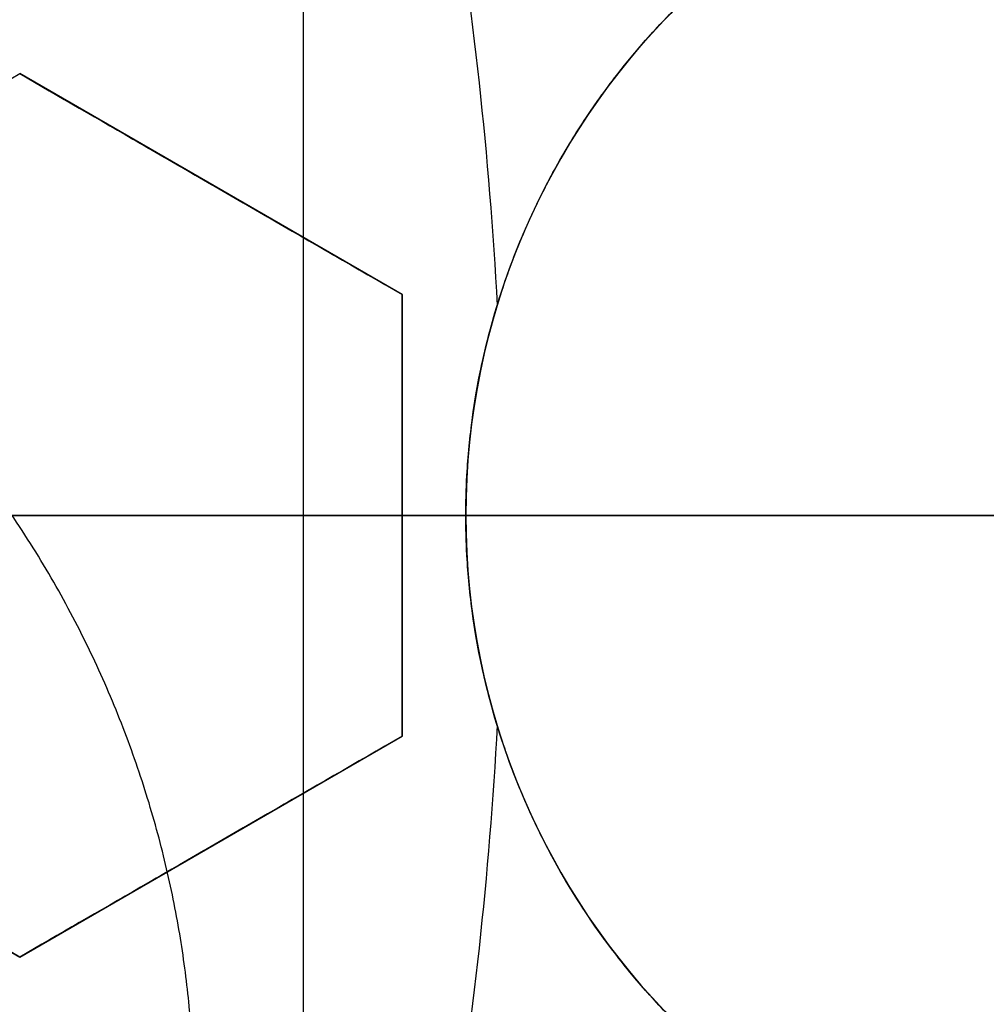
# Model space of a CAD drawing. Header units: centimetres. Extents: x -10 to 8.9, y -29.1 to -8.
# Tile 657 of 1035: x -6.331 to -6.2703, y -28.2357 to -28.1739. Entities that reach past the tile are written whole.
import ezdxf

# ---------------------------------------------------------------- set-up
doc = ezdxf.new("R2010")
doc.units = ezdxf.units.CM
doc.layers.add('Default', color=7, linetype='Continuous', true_color=0x000000)

msp = doc.modelspace()

# ---------------------------------------------------------------- linework, layer by layer
at = {"layer": 'Default'}
for p, q in [((-6.313198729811, -28.14914136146, -1.065), (-6.313198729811, -28.26085863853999, -1.065)), ((-6.307000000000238, -28.19114359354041, 0.26732128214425), (-6.331000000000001, -28.17728718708, 0.26732128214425)), ((-6.31900000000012, -28.1842153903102, 0.2407668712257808), (-6.31900000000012, -28.1842153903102, 0.2939757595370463)), ((-6.307, -28.21885640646, 0.26327146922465), (-6.307, -28.19114359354, 0.26327146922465)), ((-6.248698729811, -28.205, -1.065), (-6.377698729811, -28.205, -1.065)), ((-6.356237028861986, -28.205, 0.1625), (-6.088000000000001, -28.205, 0.1625)), ((-6.307, -28.205, 0.2367388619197), (-6.307, -28.205, 0.2899477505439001)), ((-6.303000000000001, -28.205, 0.2025256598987), (-6.212999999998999, -28.205, 0.2025256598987)), ((-6.35499999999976, -28.21885640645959, 0.2760389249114), (-6.330999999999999, -28.23271281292, 0.2760389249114)), ((-6.330999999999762, -28.23271281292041, 0.26732128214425), (-6.306999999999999, -28.21885640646, 0.26732128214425)), ((-6.318999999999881, -28.2257846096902, 0.2407668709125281), (-6.318999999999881, -28.2257846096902, 0.2939757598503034))]:
    msp.add_line(p, q, dxfattribs=at)
at = {"layer": 'Default', "extrusion": (0, 0, -1)}
for centre, radius, start, end in [((6.550000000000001, -28.205, -0.45), 0.9, 90, 270), ((6.550000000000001, -28.205, 0.3399975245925), 0.8999999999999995, 90, 270), ((6.550000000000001, -28.205, 1.15), 0.8550000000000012, 90, 270), ((6.550000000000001, -28.205, 0.82), 0.8250000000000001, 0, 180), ((6.550000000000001, -28.205, 1.03), 0.82, 0, 180), ((6.550000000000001, -28.205, 1.005), 0.795, 0, 180), ((6.550000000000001, -28.205, 1.005), 0.7825000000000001, 0, 180), ((6.550000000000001, -28.205, 0.5348786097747), 0.7584500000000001, 90, 180), ((6.550000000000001, -28.205, 0.895), 0.7575000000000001, 0, 180), ((6.550000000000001, -28.205, -0.2075), 0.75, 0, 180), ((6.550000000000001, -28.205, -0.2075), 0.7025000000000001, 0, 180), ((6.550000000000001, -28.205, -0.1825), 0.6775000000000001, 0, 180), ((6.550000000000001, -28.205, -0.1725), 0.6774999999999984, 0, 180), ((6.550000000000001, -28.205, -0.2), 0.6725, 0, 180), ((6.550000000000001, -28.205, -0.1625), 0.6725, 0, 180), ((6.550000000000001, -28.205, -0.2), 0.6367740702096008, 0, 180), ((6.550000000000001, -28.205, -0.1809807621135), 0.6125, 0, 180), ((6.550000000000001, -28.205, -0.195), 0.6075000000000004, 0, 180), ((6.550000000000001, -28.205, -0.1625), 0.6075, 0, 180), ((6.550000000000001, -28.205, 1.24), 0.6075, 0, 180), ((6.550000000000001, -28.205, 1.220980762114), 0.6075, 0, 180), ((6.550000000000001, -28.205, -0.4), 0.5999999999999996, 90, 270), ((6.550000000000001, -28.205, -0.18660444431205), 0.5500000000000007, 0, 180), ((6.257999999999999, -28.205, -0.21890432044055), 0.04499999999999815, 0, 85.58070598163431), ((6.550000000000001, -28.205, -0.2344415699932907), 0.2493117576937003, 170.5247689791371, 176.9736164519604), ((6.550000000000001, -28.205, 0.82), 0.8250000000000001, 180, 0), ((6.550000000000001, -28.205, 1.03), 0.82, 180, 0), ((6.550000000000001, -28.205, 1.005), 0.7950000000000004, 180, 0), ((6.550000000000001, -28.205, 0.87), 0.7825000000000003, 180, 0), ((6.550000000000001, -28.205, 1.005), 0.7825000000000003, 180, 0), ((6.550000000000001, -28.205, 0.895), 0.7575000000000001, 180, 0), ((6.550000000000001, -28.205, 0.53), 0.75, 180, 0), ((6.550000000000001, -28.205, -0.2075), 0.75, 180, 0), ((6.550000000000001, -28.205, -0.2075), 0.7025000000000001, 180, 0), ((6.550000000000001, -28.205, -0.1825), 0.6775000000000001, 180, 0), ((6.550000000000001, -28.205, -0.1725), 0.6774999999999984, 180, 0), ((6.550000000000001, -28.205, -0.1625), 0.6724999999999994, 180, 0), ((6.550000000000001, -28.205, -0.2), 0.6724999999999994, 180, 0), ((6.550000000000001, -28.205, -0.2), 0.6367740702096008, 180, 0), ((6.550000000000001, -28.205, -0.1809807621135), 0.6125, 180, 0), ((6.550000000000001, -28.205, -0.1625), 0.6075000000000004, 180, 0), ((6.550000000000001, -28.205, -0.195), 0.6075000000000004, 180, 0), ((6.550000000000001, -28.205, 1.220980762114), 0.6075, 180, 0), ((6.550000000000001, -28.205, 1.24), 0.6075000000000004, 180, 0), ((6.550000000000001, -28.205, -0.18660444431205), 0.5500000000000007, 180, 0), ((6.257999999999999, -28.205, -0.21890432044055), 0.04499999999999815, 274.4192949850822, 0), ((6.550000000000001, -28.205, -0.2344415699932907), 0.2493117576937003, 183.026613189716, 189.4752310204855)]:
    msp.add_arc(centre, radius, start, end, dxfattribs=at)
at = {"layer": 'Default'}
for centre, radius, start, end in [((-6.550000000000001, -28.205, -0.82), 0.8349999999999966, 270, 90), ((-6.550000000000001, -28.205, -1.13), 0.8349999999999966, 270, 90), ((-6.550000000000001, -28.205, -0.9750000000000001), 0.8350000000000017, 270, 90), ((-6.550000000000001, -28.205, -0.845), 0.8250000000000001, 0, 180), ((-6.550000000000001, -28.205, -0.8325), 0.8249999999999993, 0, 180), ((-6.550000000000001, -28.205, -0.87), 0.8, 0, 180), ((-6.550000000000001, -28.205, -0.87), 0.7825000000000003, 0, 180), ((-6.550000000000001, -28.205, 0.35), 0.775, 270, 90), ((-6.550000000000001, -28.205, -0.1486250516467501), 0.7749999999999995, 270, 90), ((-6.550000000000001, -28.205, -0.9800000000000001), 0.7575000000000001, 0, 180), ((-6.550000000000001, -28.205, -0.9375), 0.7575000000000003, 0, 180), ((-6.550000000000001, -28.205, -0.53), 0.75, 0, 180), ((-6.550000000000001, -28.205, -0.1612499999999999), 0.75, 0, 74.77009621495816), ((-6.550000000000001, -28.205, 0.1625), 0.6775000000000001, 0, 180), ((-6.550000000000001, -28.205, 0.18125), 0.6724999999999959, 0, 180), ((-6.550000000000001, -28.205, -1.21), 0.67, 0, 180), ((-6.550000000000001, -28.205, -1.24), 0.6400000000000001, 0, 180), ((-6.549999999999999, -28.205, 0.2), 0.6367740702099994, 0, 180), ((-6.550000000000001, -28.205, 0.1625), 0.6231698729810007, 0, 180), ((-6.550000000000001, -28.205, 0.17875), 0.6074999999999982, 0, 180), ((-6.550000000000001, -28.205, -1.230490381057), 0.6074999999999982, 0, 180), ((-6.550000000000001, -28.205, 0.45), 0.6000000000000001, 270, 90), ((-6.550000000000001, -28.205, 0.35), 0.6000000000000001, 270, 90), ((-6.550000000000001, -28.205, 0.195), 0.55, 0, 180), ((-6.550000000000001, -28.205, 0.1782088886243), 0.55, 0, 180), ((-6.2579999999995, -28.205, 0.20252565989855), 0.04500000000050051, 0, 180), ((-6.550000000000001, -28.205, -0.845), 0.8250000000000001, 180, 0), ((-6.550000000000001, -28.205, -0.8325), 0.8249999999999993, 180, 0), ((-6.550000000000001, -28.205, -0.87), 0.8, 180, 0), ((-6.550000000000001, -28.205, -0.9800000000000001), 0.7575000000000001, 180, 0), ((-6.550000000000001, -28.205, -0.9375), 0.7574999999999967, 180, 0), ((-6.550000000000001, -28.205, 0.1625), 0.6775000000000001, 180, 0), ((-6.550000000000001, -28.205, 0.18125), 0.6724999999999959, 180, 0), ((-6.550000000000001, -28.205, -1.21), 0.67, 180, 0), ((-6.550000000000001, -28.205, -1.24), 0.6400000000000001, 180, 0), ((-6.550000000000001, -28.205, 0.2), 0.6367740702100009, 180, 0), ((-6.550000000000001, -28.205, 0.1625), 0.6231698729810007, 180, 0), ((-6.550000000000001, -28.205, 0.17875), 0.6074999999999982, 180, 0), ((-6.550000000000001, -28.205, -1.230490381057), 0.6074999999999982, 180, 0), ((-6.550000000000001, -28.205, 0.195), 0.55, 180, 0), ((-6.550000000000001, -28.205, 0.1782088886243), 0.55, 248.3999999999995, 0), ((-6.550000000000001, -28.205, -0.7112749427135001), 0.7750000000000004, 274.5310199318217, 0), ((-6.2579999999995, -28.205, 0.20252565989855), 0.04500000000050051, 180, 0)]:
    msp.add_arc(centre, radius, start, end, dxfattribs=at)
at = {"layer": 'Default', "extrusion": (1.379857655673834e-06, 1.228458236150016e-16, -0.9999999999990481)}
msp.add_arc((6.549999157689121, -28.20500000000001, 0.5348706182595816), 0.7584484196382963, 180, 287.9998757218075, dxfattribs=at)
at = {"layer": 'Default'}
for points, degree in [([(-6.550000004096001, -27.30500495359, -1.129995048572), (-6.537465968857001, -27.30500495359, -1.129995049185), (-6.512386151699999, -27.30552127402, -1.129973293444), (-6.474783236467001, -27.3078854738, -1.129982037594), (-6.437304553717, -27.31181799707, -1.129979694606), (-6.399970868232, -27.3173257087, -1.129980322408), (-6.362926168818, -27.32438806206, -1.129980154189), (-6.326197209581, -27.3329983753, -1.129980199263), (-6.289861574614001, -27.34314050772, -1.129980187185), (-6.254013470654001, -27.35478489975, -1.129980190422), (-6.218660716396, -27.36792869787, -1.129980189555), (-6.183898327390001, -27.38253814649, -1.129980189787), (-6.149770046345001, -27.39859430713, -1.129980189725), (-6.116350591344, -27.41606289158, -1.129980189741), (-6.083707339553, -27.43490588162, -1.129980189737), (-6.051859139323, -27.45511347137, -1.129980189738), (-6.020892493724, -27.47663251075, -1.129980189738), (-5.990848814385, -27.49943348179, -1.129980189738), (-5.961791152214, -27.52346942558, -1.129980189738), (-5.933780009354, -27.54868705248, -1.129980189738), (-5.906829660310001, -27.5750745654, -1.129980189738), (-5.881013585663, -27.60256235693, -1.129980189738), (-5.856368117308, -27.63111066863, -1.129980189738), (-5.832942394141, -27.66066372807, -1.129980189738), (-5.810787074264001, -27.69115373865, -1.129980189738), (-5.789912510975, -27.72256746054, -1.129980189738), (-5.770375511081, -27.75482271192, -1.129980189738), (-5.752204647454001, -27.78787084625, -1.129980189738), (-5.735435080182, -27.8216495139, -1.129980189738), (-5.720103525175, -27.8560794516, -1.129980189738), (-5.706216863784, -27.89114626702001, -1.129980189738), (-5.693813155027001, -27.92675906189, -1.129980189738), (-5.682910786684, -27.96286272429, -1.129980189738), (-5.673530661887, -27.99939085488, -1.129980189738), (-5.665692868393, -28.03625586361, -1.129980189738), (-5.659400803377, -28.07344306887, -1.129980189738), (-5.654672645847, -28.11085723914, -1.129980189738), (-5.651515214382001, -28.14843802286, -1.129980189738), (-5.649934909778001, -28.18611932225, -1.129980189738), (-5.649933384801, -28.22380820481, -1.129980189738), (-5.65151069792, -28.26149020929, -1.129980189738), (-5.654665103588, -28.29907102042, -1.129980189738), (-5.659390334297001, -28.33648606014, -1.129980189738), (-5.665679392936, -28.37367347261, -1.129980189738), (-5.673514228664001, -28.41053911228, -1.129980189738), (-5.68289159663, -28.447068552, -1.129980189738), (-5.693791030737, -28.48317285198, -1.129980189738), (-5.706192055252, -28.51878703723, -1.129980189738), (-5.720075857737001, -28.5538547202, -1.129980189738), (-5.735404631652, -28.58828579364, -1.129980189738), (-5.752171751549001, -28.62206623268, -1.129980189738), (-5.770339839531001, -28.65511550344, -1.129980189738), (-5.78987442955, -28.68737253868, -1.129980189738), (-5.810746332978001, -28.71878763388, -1.129980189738), (-5.832899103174, -28.74927924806, -1.129980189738), (-5.85632282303, -28.77883458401, -1.129980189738), (-5.880965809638, -28.80738458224, -1.129980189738), (-5.906779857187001, -28.83487458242, -1.129980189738), (-5.933727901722, -28.86126400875, -1.129980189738), (-5.961736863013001, -28.88648372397, -1.129980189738), (-5.990793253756, -28.9105224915, -1.129980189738), (-6.020835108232, -28.93332580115, -1.129980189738), (-6.051800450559, -28.95484754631, -1.129980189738), (-6.083647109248, -28.97505764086, -1.129980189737), (-6.116288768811, -28.99390313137, -1.129980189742), (-6.149707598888, -29.01137470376, -1.129980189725), (-6.183834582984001, -29.02743347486, -1.129980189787), (-6.218595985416, -29.04204567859, -1.129980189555), (-6.253947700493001, -29.05519220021, -1.129980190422), (-6.289795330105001, -29.06683951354, -1.129980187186), (-6.326131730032, -29.07698483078, -1.129980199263), (-6.36285948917, -29.08559773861, -1.12998015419), (-6.399900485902, -29.09266234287, -1.129980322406), (-6.437231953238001, -29.0981728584, -1.129979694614), (-6.47471667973, -29.10210911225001, -1.129982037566), (-6.512339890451, -29.1044772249, -1.129973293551), (-6.537448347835, -29.10499504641, -1.129995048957), (-6.549999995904, -29.10499504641, -1.129995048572)], 3), ([(-6.550000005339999, -27.32500645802, -1.149993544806), (-6.537651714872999, -27.32500645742, -1.149993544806), (-6.512986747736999, -27.32554459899, -1.150002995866), (-6.476051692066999, -27.32787036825, -1.14999919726), (-6.439276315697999, -27.33175223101, -1.150000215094), (-6.402654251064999, -27.33717969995, -1.149999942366), (-6.366301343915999, -27.34414129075, -1.150000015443), (-6.330232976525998, -27.35263500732, -1.149999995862), (-6.294592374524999, -27.36262965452, -1.150000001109), (-6.259531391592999, -27.37406902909, -1.149999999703), (-6.225026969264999, -27.3869473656, -1.15000000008), (-6.191106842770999, -27.40125022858, -1.149999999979), (-6.157777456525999, -27.41697696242, -1.150000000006), (-6.125134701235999, -27.43408646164, -1.149999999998), (-6.093256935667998, -27.45253472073, -1.15), (-6.062162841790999, -27.47231088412, -1.15), (-6.031930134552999, -27.49336665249, -1.15), (-6.002594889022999, -27.51567691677, -1.15), (-5.974227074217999, -27.53918966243, -1.15), (-5.946891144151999, -27.56384678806, -1.15), (-5.920598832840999, -27.58963664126, -1.15), (-5.895416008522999, -27.61649551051, -1.15), (-5.871372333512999, -27.64439091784, -1.15), (-5.848517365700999, -27.67326728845, -1.15), (-5.826900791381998, -27.7030584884, -1.15), (-5.806533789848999, -27.73375047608, -1.15), (-5.787472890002, -27.76526110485, -1.15), (-5.76974489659, -27.79754437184, -1.15), (-5.753383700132, -27.83054026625, -1.15), (-5.738424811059, -27.86417236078, -1.15), (-5.724875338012, -27.89842624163, -1.15), (-5.71277321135, -27.93321101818, -1.15), (-5.702135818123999, -27.96847408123, -1.15), (-5.692983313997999, -28.00415159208, -1.15), (-5.68533537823, -28.04015809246, -1.15), (-5.679195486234, -28.07647885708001, -1.15), (-5.674581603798, -28.11301879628, -1.15), (-5.67150000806, -28.14971971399, -1.15), (-5.669956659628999, -28.18652113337, -1.15), (-5.669953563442, -28.22333487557, -1.15), (-5.671491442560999, -28.26014682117, -1.15), (-5.674568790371, -28.29686076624, -1.15), (-5.679179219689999, -28.33341174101, -1.15), (-5.685316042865, -28.36974098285, -1.15), (-5.692961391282, -28.40575529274, -1.15), (-5.702112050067, -28.44144108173, -1.15), (-5.712748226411, -28.47671239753, -1.15), (-5.724850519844, -28.511507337, -1.15), (-5.738400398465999, -28.54576972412, -1.15), (-5.753358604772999, -28.57940639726, -1.15), (-5.769717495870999, -28.61240308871, -1.15), (-5.787441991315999, -28.6446852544, -1.15), (-5.806500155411, -28.6761964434, -1.15), (-5.826864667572, -28.70688945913, -1.15), (-5.848479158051, -28.73668231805, -1.15), (-5.871332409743, -28.76556074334, -1.15), (-5.895372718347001, -28.79345624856, -1.15), (-5.920549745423, -28.82031302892, -1.15), (-5.946837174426, -28.84610244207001, -1.15), (-5.974176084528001, -28.8707665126, -1.15), (-6.002558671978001, -28.89429476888, -1.15), (-6.031913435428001, -28.9166216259, -1.15), (-6.062165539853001, -28.9376912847, -1.15), (-6.093277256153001, -28.95747792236, -1.15), (-6.125171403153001, -28.97593404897, -1.149999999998), (-6.157830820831, -28.99304986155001, -1.150000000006), (-6.191177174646, -29.0087814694, -1.149999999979), (-6.225118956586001, -29.02308952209, -1.15000000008), (-6.25964571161, -29.03597120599, -1.149999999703), (-6.294721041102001, -29.04740944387, -1.150000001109), (-6.330363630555, -29.05739860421, -1.149999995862), (-6.366429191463, -29.06588597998, -1.150000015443), (-6.40278818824, -29.07284313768, -1.149999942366), (-6.439415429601, -29.07826537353, -1.150000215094), (-6.476180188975, -29.08214014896, -1.14999919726), (-6.513077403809, -29.08445837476, -1.150002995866), (-6.537686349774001, -29.08499354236, -1.149993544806), (-6.54999999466, -29.08499354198, -1.149993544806)], 3), ([(-6.549999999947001, -27.42838343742, -0.7616165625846), (-6.538747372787, -27.42824483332, -0.7617551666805), (-6.516204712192, -27.42845367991, -0.7620351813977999), (-6.482313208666, -27.43024072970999, -0.7624632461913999), (-6.448493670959, -27.43350371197, -0.7628974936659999), (-6.414786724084, -27.43824561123, -0.763337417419), (-6.381352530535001, -27.44444544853, -0.7637809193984), (-6.348201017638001, -27.45209983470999, -0.7642278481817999), (-6.315445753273, -27.46118216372, -0.764676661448), (-6.283108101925, -27.47168408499, -0.7651270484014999), (-6.251249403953, -27.48358745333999, -0.7655781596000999), (-6.219910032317, -27.49687984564, -0.766029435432), (-6.189177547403, -27.51152847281, -0.7664796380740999), (-6.159225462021, -27.52744172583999, -0.7669261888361), (-6.130017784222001, -27.54461827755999, -0.7673695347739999), (-6.101215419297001, -27.56329288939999, -0.7678150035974), (-6.073286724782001, -27.58321536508, -0.7682556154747), (-6.047409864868, -27.60344005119, -0.7686723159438), (-6.024707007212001, -27.6227118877, -0.7690451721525), (-6.004504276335, -27.64114310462, -0.7693833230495), (-5.984998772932, -27.66020157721, -0.7697151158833), (-5.965776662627, -27.68034635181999, -0.7700594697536), (-5.947249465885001, -27.70119728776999, -0.7704083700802), (-5.929608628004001, -27.72252886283, -0.7707584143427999), (-5.913139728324, -27.74390244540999, -0.7711027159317), (-5.896745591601, -27.76673460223, -0.7714641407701), (-5.879471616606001, -27.79280128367, -0.7718690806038), (-5.862185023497, -27.82140181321, -0.7723044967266), (-5.845650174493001, -27.85166194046, -0.7727558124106), (-5.830525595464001, -27.88248582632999, -0.7732063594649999), (-5.816816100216, -27.91378163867, -0.7736550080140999), (-5.804432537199, -27.94575507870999, -0.7741047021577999), (-5.793443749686, -27.97826360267, -0.7745533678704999), (-5.783885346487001, -28.01119863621, -0.7749995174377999), (-5.775776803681, -28.04447658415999, -0.7754420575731), (-5.769121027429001, -28.07806966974, -0.7758806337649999), (-5.763924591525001, -28.11195605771, -0.7763150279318), (-5.760204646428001, -28.14606329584, -0.7767440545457), (-5.75797080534, -28.18027120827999, -0.7771671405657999), (-5.757226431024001, -28.21470555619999, -0.7775824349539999), (-5.757979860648, -28.24925848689, -0.7780047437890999), (-5.760231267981, -28.28374168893, -0.7784336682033), (-5.763975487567, -28.31808767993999, -0.7788678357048), (-5.769197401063, -28.35219385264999, -0.7793060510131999), (-5.775894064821, -28.38605939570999, -0.7797482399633), (-5.784064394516, -28.41964983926, -0.7801939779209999), (-5.793686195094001, -28.45285785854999, -0.7806418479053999), (-5.804730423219, -28.48558927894, -0.781090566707), (-5.817164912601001, -28.51776854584, -0.7815390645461), (-5.830995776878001, -28.54941158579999, -0.7819875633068), (-5.846175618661, -28.5804064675, -0.7824344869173), (-5.862691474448, -28.61072888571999, -0.7828794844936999), (-5.880499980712, -28.64029706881, -0.7833213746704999), (-5.899571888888, -28.66906635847, -0.7837594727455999), (-5.91989141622, -28.69700629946, -0.7841934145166), (-5.941356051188, -28.72398166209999, -0.7846208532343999), (-5.963982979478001, -28.75002327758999, -0.7850431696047), (-5.987781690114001, -28.77512537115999, -0.7854569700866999), (-6.012782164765, -28.7993101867, -0.7858765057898), (-6.03884161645, -28.82242111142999, -0.7863039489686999), (-6.065837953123, -28.84435183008, -0.786736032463), (-6.093752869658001, -28.86509285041, -0.7871728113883), (-6.122529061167, -28.88460275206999, -0.7876132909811), (-6.15214747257, -28.90286625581, -0.7880571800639), (-6.18250003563, -28.91981717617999, -0.7885028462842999), (-6.213581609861, -28.93545322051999, -0.7889502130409), (-6.245293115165, -28.94972306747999, -0.7893978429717), (-6.277594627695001, -28.96261096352, -0.7898451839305), (-6.310433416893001, -28.97409375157, -0.790291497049), (-6.343717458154, -28.98414082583, -0.7907355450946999), (-6.377431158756, -28.99274659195, -0.7911771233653), (-6.411455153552, -28.99988067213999, -0.7916146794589), (-6.445763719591, -29.00553981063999, -0.7920479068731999), (-6.480290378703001, -29.00971218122, -0.7924759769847), (-6.515041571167, -29.01239375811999, -0.7928989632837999), (-6.538334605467, -29.01317723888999, -0.7931772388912), (-6.549999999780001, -29.01331529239, -0.7933152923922)], 3), ([(-6.550000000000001, -28.98, -0.6472501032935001), (-6.538733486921, -28.98, -0.6470307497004), (-6.516189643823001, -28.97950872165, -0.6465878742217), (-6.482389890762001, -28.97729300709, -0.6459119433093), (-6.448718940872, -28.97360204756, -0.6452266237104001), (-6.415286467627, -28.96845141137, -0.6445341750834), (-6.382136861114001, -28.9618541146, -0.6438355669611), (-6.349274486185, -28.95380935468, -0.6431308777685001), (-6.316821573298, -28.94434696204, -0.6424227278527), (-6.284787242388, -28.93346993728, -0.6417113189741), (-6.253280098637, -28.92121449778, -0.6409990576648), (-6.222324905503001, -28.90759197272, -0.6402865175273), (-6.191987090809, -28.89262837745, -0.6395751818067), (-6.162348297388, -28.87636610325, -0.6388669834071), (-6.133423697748, -28.85881215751, -0.6381622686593), (-6.1053183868, -28.84003103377, -0.6374636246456), (-6.07803369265, -28.82002363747, -0.6367710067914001), (-6.051669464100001, -28.7988625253, -0.6360872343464), (-6.026237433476, -28.77655854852, -0.6354115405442), (-6.001809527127, -28.75317251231, -0.6347498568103), (-5.978430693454, -28.72875070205, -0.6340883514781), (-5.956125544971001, -28.70331637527, -0.6334126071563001), (-5.934966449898, -28.67695331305, -0.6327288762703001), (-5.914960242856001, -28.6496691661, -0.6320362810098), (-5.896181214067, -28.62156563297, -0.6313376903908), (-5.878632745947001, -28.59264971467, -0.6306331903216), (-5.862367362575, -28.56300470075, -0.6299248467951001), (-5.847408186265, -28.53267528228, -0.629213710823), (-5.833784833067, -28.50171815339, -0.6285011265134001), (-5.821532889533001, -28.47022030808, -0.6277890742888), (-5.8106490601, -28.43816826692, -0.6270772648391), (-5.801170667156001, -28.40565376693, -0.6263677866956), (-5.793124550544, -28.37276766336, -0.6256626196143), (-5.786530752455, -28.33961176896, -0.6249639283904), (-5.78138744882, -28.30619858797, -0.6242718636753), (-5.777701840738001, -28.27254822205, -0.6235871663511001), (-5.775489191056, -28.23876096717, -0.6229108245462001), (-5.774754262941, -28.20494234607, -0.6222489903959), (-5.775493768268, -28.17114853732, -0.6215875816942), (-5.777706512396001, -28.13740264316, -0.6209120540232), (-5.781393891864, -28.10374893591, -0.6202272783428), (-5.786546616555, -28.07029563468, -0.6195343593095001), (-5.793145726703, -28.0371388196, -0.6188356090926), (-5.801183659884, -28.00430073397, -0.6181314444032), (-5.810652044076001, -27.97182316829, -0.6174227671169), (-5.821536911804, -27.93976765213, -0.6167108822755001), (-5.833799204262, -27.90824671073, -0.6159982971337), (-5.847421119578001, -27.87729763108, -0.615285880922), (-5.862376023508, -27.84697847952, -0.6145749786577), (-5.878652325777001, -27.8173156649, -0.613866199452), (-5.896211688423, -27.78838626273, -0.6131613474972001), (-5.914995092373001, -27.76028113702, -0.6124626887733), (-5.934999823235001, -27.73300334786, -0.6117702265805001), (-5.956160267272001, -27.70664206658, -0.6110865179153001), (-5.978475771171, -27.68119987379, -0.6104105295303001), (-6.001860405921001, -27.6567765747, -0.6097489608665), (-6.026289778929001, -27.63339360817, -0.6090872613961), (-6.051718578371, -27.61109628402, -0.6084116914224), (-6.078088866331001, -27.58993391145, -0.6077277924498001), (-6.105377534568, -27.56992754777, -0.6070351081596), (-6.133484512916, -27.55114909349, -0.6063364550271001), (-6.162412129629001, -27.53359698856, -0.6056316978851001), (-6.192055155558, -27.51733618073, -0.6049234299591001), (-6.222391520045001, -27.50237706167, -0.6042121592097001), (-6.253344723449, -27.48875867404, -0.6034996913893), (-6.284863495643, -27.47650207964, -0.6027871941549), (-6.316910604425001, -27.46562484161, -0.6020755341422), (-6.349366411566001, -27.45616608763, -0.6013673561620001), (-6.382222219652, -27.44812703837, -0.6006628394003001), (-6.415376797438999, -27.44153241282, -0.5999641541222), (-6.448824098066, -27.43638416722, -0.5992714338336), (-6.482460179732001, -27.43270175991, -0.5985868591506), (-6.516196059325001, -27.43049163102, -0.5979122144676), (-6.538732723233, -27.43, -0.5974694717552), (-6.550000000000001, -27.43, -0.5972501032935)], 3), ([(-6.303000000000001, -28.205, 0.2352829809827), (-6.303000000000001, -28.20378665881, 0.2352829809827), (-6.302901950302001, -28.20135865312, 0.2352407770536), (-6.302458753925, -28.19772886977, 0.235050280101), (-6.30172482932, -28.1941585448, 0.2347357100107), (-6.300711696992, -28.19067976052, 0.2343032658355), (-6.299427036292, -28.18730464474, 0.2337578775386), (-6.297885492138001, -28.18406175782, 0.2331077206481), (-6.296105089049, -28.18097490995, 0.2323625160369), (-6.294099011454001, -28.17805520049, 0.2315299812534), (-6.291881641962, -28.17531591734, 0.2306183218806), (-6.289471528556, -28.17277226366, 0.2296373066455), (-6.286866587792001, -28.17041872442, 0.228588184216), (-6.284052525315, -28.16825035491, 0.2274674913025), (-6.281022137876, -28.16627743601, 0.2262748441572), (-6.277761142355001, -28.16451282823, 0.2250072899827), (-6.274265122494, -28.16298301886, 0.2236659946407), (-6.270562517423, -28.16172911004, 0.2222645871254), (-6.266692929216, -28.16078656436, 0.2208201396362), (-6.262671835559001, -28.16018054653, 0.2193400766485), (-6.258549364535, -28.15993969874, 0.2178440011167), (-6.254398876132, -28.16008043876, 0.2163586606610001), (-6.25029327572, -28.16060087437, 0.2149091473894), (-6.246275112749, -28.16148992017, 0.2135087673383), (-6.242388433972, -28.1627299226, 0.2121707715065), (-6.23867673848, -28.16429452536, 0.2109076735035), (-6.235169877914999, -28.16615454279, 0.2097269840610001), (-6.231876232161, -28.16828986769, 0.2086289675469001), (-6.228805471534, -28.17068240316, 0.2076144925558), (-6.225965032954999, -28.17331793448, 0.2066838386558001), (-6.223363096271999, -28.1761853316, 0.2058376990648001), (-6.221011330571, -28.17927292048, 0.2050780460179), (-6.218922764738, -28.18257067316, 0.2044074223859), (-6.217119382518, -28.18605481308, 0.2038313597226), (-6.215623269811, -28.18969115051, 0.2033555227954), (-6.214450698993, -28.1934413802, 0.2029838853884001), (-6.213609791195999, -28.19727778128, 0.2027180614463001), (-6.213108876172, -28.20115138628, 0.2025599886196), (-6.213, -28.20372144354, 0.2025256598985), (-6.212999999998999, -28.205, 0.2025256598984)], 3), ([(-6.355, -28.19114359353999, 0.2540304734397), (-6.352635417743, -28.18977840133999, 0.253136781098), (-6.347705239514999, -28.18693196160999, 0.2512654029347), (-6.339757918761, -28.18234357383, 0.2482230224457), (-6.333991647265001, -28.17901441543, 0.2459976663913), (-6.331, -28.17728718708, 0.2448384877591)], 3), ([(-6.355, -28.19114359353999, 0.3072393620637), (-6.352631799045, -28.18977631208, 0.3063443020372), (-6.347696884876, -28.18692713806, 0.3044711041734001), (-6.339756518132, -28.18234276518, 0.3014313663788), (-6.333991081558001, -28.17901408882, 0.2992063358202), (-6.331, -28.17728718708, 0.2980473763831)], 3), ([(-6.331, -28.17728718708, 0.2980473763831), (-6.331, -28.17728718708, 0.2714429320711), (-6.331, -28.17728718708, 0.2448384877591)], 2), ([(-6.331, -28.17728718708, 0.2448384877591), (-6.328538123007, -28.17870855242, 0.2440144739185), (-6.323478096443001, -28.18162996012, 0.2423061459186), (-6.315517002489, -28.18622629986, 0.2395731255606), (-6.30988833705, -28.18947601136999, 0.2376101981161), (-6.307, -28.19114359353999, 0.2365951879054)], 3), ([(-6.331, -28.17728718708, 0.2980473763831), (-6.328532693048, -28.17871168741, 0.2972215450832), (-6.323465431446, -28.18163727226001, 0.2955107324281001), (-6.315503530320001, -28.18623407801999, 0.2927773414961), (-6.309882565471, -28.18947934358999, 0.2908170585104), (-6.307, -28.19114359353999, 0.2898040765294)], 3), ([(-6.321567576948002, -28.25585552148, 0.22), (-6.321285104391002, -28.25458671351, 0.22), (-6.320795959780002, -28.25201711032, 0.2199154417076), (-6.320299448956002, -28.24809423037, 0.219531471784), (-6.320044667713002, -28.24408233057, 0.2188808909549), (-6.320043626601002, -28.23998752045, 0.2179520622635), (-6.320310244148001, -28.23580390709, 0.2167279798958), (-6.320863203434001, -28.23153159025, 0.2151872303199), (-6.321722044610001, -28.22718459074, 0.2133095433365), (-6.322909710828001, -28.22277174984, 0.211068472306), (-6.324447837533, -28.21831885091, 0.2084408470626), (-6.326353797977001, -28.21386317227, 0.2054082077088), (-6.328642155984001, -28.20944684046, 0.2019532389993), (-6.331313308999, -28.20513365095, 0.1980753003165), (-6.334353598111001, -28.20099581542, 0.1937874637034), (-6.337734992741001, -28.19711032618, 0.1891163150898), (-6.341401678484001, -28.19356595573, 0.1841199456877), (-6.345284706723, -28.19043948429, 0.1788685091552), (-6.349299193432, -28.18779627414, 0.1734506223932), (-6.353361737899, -28.18567900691, 0.1679527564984), (-6.356032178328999, -28.18463643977, 0.1643137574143), (-6.357356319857, -28.18420332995, 0.1625)], 3), ([(-6.307, -28.19114359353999, 0.2898040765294), (-6.307, -28.19114359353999, 0.2631996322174), (-6.307, -28.19114359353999, 0.2365951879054)], 2), ([(-6.307, -28.19114359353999, 0.2365951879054), (-6.307, -28.19266344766, 0.2366266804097), (-6.307, -28.19571495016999, 0.2366793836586), (-6.307, -28.20021663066, 0.2367270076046), (-6.307, -28.20338928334, 0.2367388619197), (-6.307, -28.205, 0.2367388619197)], 3), ([(-6.307, -28.19114359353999, 0.2898040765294), (-6.307, -28.19266350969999, 0.2898355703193), (-6.307, -28.19571509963, 0.289888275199), (-6.307, -28.2002171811, 0.2899359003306), (-6.307, -28.20338952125, 0.2899477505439), (-6.307, -28.205, 0.2899477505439)], 3), ([(-6.784376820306, -28.92632328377, -0.6348712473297), (-6.773838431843, -28.92974735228, -0.6346469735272), (-6.752592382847, -28.93614668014, -0.6341960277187), (-6.720306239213, -28.94433158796, -0.6335039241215), (-6.687691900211, -28.95109451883, -0.6328066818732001), (-6.654850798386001, -28.95641256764, -0.6321091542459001), (-6.621864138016, -28.9602809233, -0.6314149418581), (-6.588739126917, -28.96270318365, -0.6307247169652), (-6.555473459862, -28.96367365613, -0.6300349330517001), (-6.522210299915, -28.96318367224, -0.6293441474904), (-6.489025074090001, -28.96123883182, -0.6286502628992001), (-6.455904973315, -28.95783633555, -0.6279497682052), (-6.422932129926, -28.95297750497, -0.6272443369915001), (-6.390217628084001, -28.94667756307, -0.6265372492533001), (-6.357843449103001, -28.93895566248, -0.6258300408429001), (-6.32588632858, -28.92983586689, -0.6251236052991), (-6.29439659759, -28.91933902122, -0.6244195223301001), (-6.263411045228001, -28.90748132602, -0.6237197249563), (-6.232968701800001, -28.89427837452, -0.6230257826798), (-6.203113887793, -28.87974755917, -0.6223343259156), (-6.173891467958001, -28.86390613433, -0.6216420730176), (-6.145383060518, -28.84679413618, -0.6209485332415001), (-6.117675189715, -28.82846554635, -0.6202531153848), (-6.090803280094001, -28.80894739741, -0.6195567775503), (-6.064798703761, -28.78826200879, -0.6188620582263), (-6.039692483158, -28.76642843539, -0.6181707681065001), (-6.015556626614, -28.7435034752, -0.6174807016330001), (-5.992461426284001, -28.71955357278, -0.6167897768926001), (-5.970470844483, -28.69465328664, -0.6160960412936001), (-5.949568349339, -28.66878590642, -0.6153957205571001), (-5.929800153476, -28.64199891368, -0.6146904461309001), (-5.911222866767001, -28.61436507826, -0.6139833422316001), (-5.893872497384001, -28.58593678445, -0.6132760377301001), (-5.877788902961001, -28.55677817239, -0.6125695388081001), (-5.863017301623, -28.52697722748, -0.6118646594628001), (-5.849582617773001, -28.49659792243, -0.611162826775), (-5.837496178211, -28.4656760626, -0.6104680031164), (-5.826765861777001, -28.43423308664, -0.6097777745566), (-5.817399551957, -28.40226333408, -0.6090851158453), (-5.809456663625, -28.36995449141, -0.6083902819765), (-5.802947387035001, -28.33738758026, -0.6076936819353), (-5.797866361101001, -28.30454704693, -0.606996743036), (-5.794229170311, -28.27151677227, -0.606301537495), (-5.792040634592, -28.23836319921, -0.6056096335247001), (-5.791549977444, -28.21613082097, -0.6051462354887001), (-5.791549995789, -28.20499952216, -0.6049143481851)], 3), ([(-6.307, -28.205, 0.2899477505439), (-6.258000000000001, -28.205, 0.27211320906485), (-6.209000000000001, -28.205, 0.2542786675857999)], 2), ([(-6.303000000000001, -28.205, 0.2352829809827), (-6.305000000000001, -28.205, 0.2360109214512), (-6.307, -28.205, 0.2367388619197)], 2), ([(-6.307, -28.205, 0.2367388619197), (-6.307, -28.20661047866, 0.2367388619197), (-6.307, -28.20978281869, 0.2367270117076), (-6.307, -28.21428490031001, 0.2366793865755), (-6.307, -28.21733649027, 0.2366266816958), (-6.307, -28.21885640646, 0.2365951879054)], 3), ([(-6.307, -28.205, 0.2899477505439), (-6.307, -28.20661071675, 0.2899477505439), (-6.307, -28.20978336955, 0.2899358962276), (-6.307, -28.21428504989, 0.2898882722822), (-6.307, -28.21733655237, 0.2898355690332), (-6.307, -28.21885640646, 0.2898040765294)], 3), ([(-6.303000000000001, -28.205, 0.2025256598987), (-6.303000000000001, -28.205, 0.2189043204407), (-6.303000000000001, -28.205, 0.2352829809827)], 2), ([(-6.212999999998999, -28.205, 0.2025256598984), (-6.213, -28.20629269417, 0.2025256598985), (-6.213111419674, -28.20888132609, 0.2025607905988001), (-6.213614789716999, -28.2127477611, 0.2027196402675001), (-6.214451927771, -28.21656008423, 0.2029842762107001), (-6.215615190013, -28.22028435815, 0.2033529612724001), (-6.217101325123, -28.22390553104, 0.2038256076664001), (-6.218902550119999, -28.22739525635, 0.2044009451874), (-6.221010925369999, -28.23072979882, 0.2050778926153), (-6.223416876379, -28.23388378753, 0.2058550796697), (-6.226100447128, -28.2368229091, 0.2067279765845), (-6.229038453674, -28.23951909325, 0.2076910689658), (-6.232232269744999, -28.24196559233, 0.2087470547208), (-6.235651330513, -28.24412805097, 0.2098882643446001), (-6.239260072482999, -28.24597937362, 0.2111051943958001), (-6.243032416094, -28.24750304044, 0.2123913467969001), (-6.246945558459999, -28.24868520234, 0.2137412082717), (-6.250975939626, -28.24951236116, 0.2151488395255), (-6.255096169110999, -28.24997009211, 0.2166067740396), (-6.259237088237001, -28.25004587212, 0.2180921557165), (-6.263325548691, -28.24974581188, 0.2195792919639), (-6.267331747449, -28.24908324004, 0.221057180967), (-6.271185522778, -28.24808426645, 0.2224990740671), (-6.274810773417, -28.24679901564, 0.2238742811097), (-6.278203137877, -28.24526557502, 0.2251782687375), (-6.281368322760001, -28.24351188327, 0.2264104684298), (-6.284307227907, -28.24156472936, 0.2275685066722), (-6.287033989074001, -28.23943776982, 0.2286553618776), (-6.289565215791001, -28.23713291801, 0.2296753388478), (-6.291912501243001, -28.2346456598, 0.2306310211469), (-6.294082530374, -28.23196399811, 0.231523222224), (-6.29606084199, -28.22909293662, 0.2323440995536), (-6.297832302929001, -28.22603819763, 0.2330853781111), (-6.299380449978, -28.22280444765, 0.2337381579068), (-6.300679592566, -28.21941774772, 0.2342895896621), (-6.301708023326, -28.21591240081, 0.234728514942), (-6.302452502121, -28.21231433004, 0.2350475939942), (-6.302901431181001, -28.20865572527, 0.2352405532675), (-6.303000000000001, -28.20621713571, 0.2352829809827), (-6.303000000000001, -28.205, 0.2352829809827)], 3), ([(-6.331, -28.23271281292, 0.2448384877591), (-6.333991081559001, -28.23098591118, 0.2459974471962), (-6.339756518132, -28.22765723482, 0.2482224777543), (-6.347696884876, -28.22307286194, 0.2512622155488), (-6.352631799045, -28.22022368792, 0.2531354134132), (-6.355, -28.21885640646, 0.2540304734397)], 3), ([(-6.331, -28.23271281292, 0.2980473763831), (-6.333991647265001, -28.23098558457, 0.2992065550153), (-6.33975791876, -28.22765642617, 0.3014319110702), (-6.347705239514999, -28.22306803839, 0.3044742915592), (-6.352635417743, -28.22022159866, 0.306345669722), (-6.355, -28.21885640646, 0.3072393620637)], 3), ([(-6.307, -28.21885640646, 0.2365951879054), (-6.309882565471, -28.22052065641, 0.2376081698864), (-6.315503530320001, -28.22376592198, 0.2395684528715), (-6.323465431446, -28.22836272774, 0.2423018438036), (-6.328532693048, -28.23128831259, 0.2440126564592), (-6.331, -28.23271281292, 0.2448384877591)], 3), ([(-6.307, -28.21885640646, 0.2898040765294), (-6.30988833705, -28.22052398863, 0.2908190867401), (-6.315517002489, -28.22377370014, 0.2927820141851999), (-6.323478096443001, -28.22837003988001, 0.2955150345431), (-6.328538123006, -28.23129144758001, 0.2972233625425), (-6.331, -28.23271281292, 0.2980473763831)], 3), ([(-6.307, -28.21885640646, 0.2898040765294), (-6.307, -28.21885640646, 0.2631996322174), (-6.307, -28.21885640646, 0.2365951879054)], 2), ([(-6.331, -28.23271281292, 0.2980473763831), (-6.331, -28.23271281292, 0.2714429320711), (-6.331, -28.23271281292, 0.2448384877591)], 2)]:
    msp.add_open_spline(points, degree=degree, dxfattribs=at)
for points, knots in [([(-5.978187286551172, -27.65671795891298, -0.8200013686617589), (-5.982028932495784, -27.65271221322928, -0.8198943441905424), (-6.0036866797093, -27.63059904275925, -0.8192981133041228), (-6.045434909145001, -27.592650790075, -0.8182125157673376), (-6.107814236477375, -27.54614199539, -0.81665422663), (-6.1750504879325, -27.505673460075, -0.8150551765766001), (-6.246341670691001, -27.47188979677, -0.8134306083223), (-6.320641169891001, -27.445368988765, -0.8118060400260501), (-6.396800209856, -27.42644239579, -0.8102069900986), (-6.473795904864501, -27.415221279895, -0.8086487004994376), (-6.550005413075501, -27.41158862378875, -0.8071806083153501), (-6.626214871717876, -27.415222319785, -0.8057125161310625), (-6.703210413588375, -27.42644448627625, -0.8041542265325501), (-6.779369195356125, -27.44537211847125, -0.8025551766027), (-6.853668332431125, -27.4718939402, -0.8009306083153), (-6.924959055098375, -27.50567857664, -0.7993060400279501), (-6.992194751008, -27.54614802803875, -0.7977069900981), (-7.054573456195, -27.59265767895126, -0.79614870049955), (-7.111030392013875, -27.64397726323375, -0.7946806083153), (-7.1623492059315, -27.700434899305, -0.7932125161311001), (-7.2088580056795, -27.762814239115, -0.7916542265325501), (-7.249326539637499, -27.83005048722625, -0.7900551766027), (-7.2831102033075, -27.90134167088, -0.7884306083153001), (-7.309631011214, -27.97564116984, -0.78680604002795), (-7.328557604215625, -28.05180020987, -0.7852069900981), (-7.339778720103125, -28.12879590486, -0.78364870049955), (-7.343411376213, -28.205005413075, -0.7821806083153), (-7.339777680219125, -28.28121487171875, -0.7807125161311), (-7.328555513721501, -28.358210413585, -0.77915422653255), (-7.314570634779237, -28.41448112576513, -0.7779727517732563), (-7.305021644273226, -28.4449068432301, -0.7773179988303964), (-7.303262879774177, -28.4503068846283, -0.7772012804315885)], [9.275203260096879, 9.275203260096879, 9.275203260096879, 9.275203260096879, 9.451340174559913, 10.25789556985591, 11.0644509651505, 11.8710063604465, 12.67756175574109, 13.48411715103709, 14.29067254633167, 15.09722794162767, 15.90378333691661, 16.71033873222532, 17.5168941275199, 18.32344952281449, 19.13000491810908, 19.93656031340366, 20.74311570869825, 21.54967110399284, 22.35622649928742, 23.16278189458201, 23.9693372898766, 24.77589268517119, 25.58244808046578, 26.38900347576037, 27.19555887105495, 28.00211426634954, 28.80866966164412, 29.61522505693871, 30.4217804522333, 31.228335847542, 31.40302071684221, 31.40302071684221, 31.40302071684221, 31.40302071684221]), ([(-6.550000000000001, -27.43, -0.662549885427), (-6.538709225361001, -27.43, -0.662769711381), (-6.516127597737, -27.43049355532, -0.6632133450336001), (-6.48231956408, -27.43271317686, -0.663889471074), (-6.448640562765, -27.43640787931, -0.6645749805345), (-6.415154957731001, -27.4415706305, -0.6652685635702), (-6.381926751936, -27.44819158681, -0.6659688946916), (-6.349019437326, -27.45625811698, -0.6666746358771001), (-6.316495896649, -27.46575482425, -0.6673844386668), (-6.28441829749, -27.47666356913, -0.6680969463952), (-6.252847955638, -27.48896350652, -0.6688107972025), (-6.221845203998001, -27.50263113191, -0.6695246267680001), (-6.191469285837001, -27.51764032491, -0.6702370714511), (-6.161778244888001, -27.53396239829, -0.6709467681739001), (-6.132828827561, -27.55156614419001, -0.6716523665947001), (-6.104676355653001, -27.57041790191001, -0.6723524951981), (-6.077374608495, -27.59048163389, -0.6730459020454), (-6.050975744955, -27.61171897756, -0.6737309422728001), (-6.025530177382, -27.6340893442, -0.6744075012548), (-6.00108657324, -27.65754989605, -0.6750698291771), (-5.977691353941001, -27.68205603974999, -0.6757333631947), (-5.955388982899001, -27.7075612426, -0.6764104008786), (-5.934222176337, -27.73401671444, -0.6770960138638), (-5.914231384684, -27.76137194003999, -0.6777898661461), (-5.895454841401, -27.78957464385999, -0.6784903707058), (-5.877928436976, -27.81857095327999, -0.6791962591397), (-5.861685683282, -27.84830545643, -0.6799061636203), (-5.846757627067, -27.87872134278, -0.6806187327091), (-5.833172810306, -27.90976047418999, -0.681332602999), (-5.820957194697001, -27.94136353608, -0.6820464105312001), (-5.810134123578, -27.97347013, -0.6827587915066), (-5.800724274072, -28.00601889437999, -0.6834683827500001), (-5.79274561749, -28.0389476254, -0.6841738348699), (-5.786213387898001, -28.07219337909, -0.6848737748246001), (-5.781140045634, -28.10569263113, -0.6855669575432), (-5.777535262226, -28.13938134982, -0.6862517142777), (-5.775449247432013, -28.17250677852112, -0.6869142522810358), (-5.77500000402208, -28.19439879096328, -0.6873422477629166), (-5.77500000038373, -28.205, -0.6875496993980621)], [-47.44373584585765, -47.44373584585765, -47.44373584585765, -47.44373584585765, -47.10485201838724, -46.76596819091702, -46.42708436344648, -46.08820053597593, -45.74931670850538, -45.41043288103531, -45.07154905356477, -44.73266522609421, -44.39378139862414, -44.0548975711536, -43.71601374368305, -43.3771299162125, -43.03824608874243, -42.69936226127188, -42.36047843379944, -42.02159460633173, -41.68271077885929, -41.34382695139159, -41.00494312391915, -40.66605929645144, -40.327175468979, -39.98829164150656, -39.64940781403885, -39.31052398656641, -38.97164015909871, -38.63275633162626, -38.29387250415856, -37.95498867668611, -37.61610484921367, -37.27722102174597, -36.93833719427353, -36.59945336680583, -36.26056953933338, -35.92168571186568, -35.58280188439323, -35.26461552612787, -35.26461552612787, -35.26461552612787, -35.26461552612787]), ([(-5.775000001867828, -28.205, -0.722249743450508), (-5.77500000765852, -28.19538759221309, -0.7220617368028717), (-5.775389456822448, -28.17445613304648, -0.7216529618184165), (-5.777295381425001, -28.142253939, -0.7210097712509), (-5.780785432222, -28.10846788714, -0.7203240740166), (-5.785752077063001, -28.07486692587, -0.7196297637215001), (-5.792185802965, -28.0415155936, -0.7189285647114), (-5.800074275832, -28.00847794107, -0.7182217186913), (-5.809402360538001, -27.97581743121, -0.7175106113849), (-5.820152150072, -27.94359680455, -0.7167966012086), (-5.832303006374, -27.91187794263, -0.7160810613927), (-5.845831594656, -27.88072176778, -0.7153653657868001), (-5.860711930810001, -27.85018811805, -0.7146508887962), (-5.8769154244, -27.82033564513, -0.7139390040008), (-5.89441094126, -27.79122168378, -0.7132310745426), (-5.913164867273, -27.76290213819, -0.7125284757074), (-5.933141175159, -27.7354313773, -0.7118324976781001), (-5.954301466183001, -27.70886216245, -0.7111446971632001), (-5.976605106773, -27.68324547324, -0.7104655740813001), (-6.000009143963, -27.65863058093, -0.7097994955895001), (-6.024468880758, -27.63506444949, -0.7091363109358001), (-6.049937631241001, -27.61259209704, -0.7084583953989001), (-6.07636645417, -27.59125675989, -0.7077720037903), (-6.103704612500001, -27.57109943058, -0.7070771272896), (-6.131899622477, -27.55215883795, -0.7063754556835), (-6.160897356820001, -27.53447136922, -0.7056682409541), (-6.190642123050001, -27.51807101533, -0.7049568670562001), (-6.221076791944, -27.50298928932, -0.7042426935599), (-6.252142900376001, -27.48925516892, -0.703527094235), (-6.283780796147, -27.47689502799, -0.7028114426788), (-6.315929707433, -27.46593260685, -0.7020971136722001), (-6.3485278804, -27.45638895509, -0.7013854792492), (-6.381512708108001, -27.4482823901, -0.7006779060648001), (-6.414820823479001, -27.44162846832, -0.6999757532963), (-6.448388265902, -27.4364399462, -0.6992803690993), (-6.482150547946, -27.43272676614, -0.6985930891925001), (-6.516042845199, -27.43049602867, -0.6979152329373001), (-6.538680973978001, -27.43, -0.6974704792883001), (-6.550000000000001, -27.43, -0.6972501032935)], [-12.17910646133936, -12.17910646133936, -12.17910646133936, -12.17910646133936, -11.89059843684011, -11.55086705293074, -11.21113566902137, -10.871404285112, -10.53167290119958, -10.19194151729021, -9.852210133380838, -9.512478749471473, -9.172747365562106, -8.833015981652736, -8.493284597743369, -8.153553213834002, -7.813821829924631, -7.474090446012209, -7.134359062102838, -6.794627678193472, -6.454896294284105, -6.115164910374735, -5.775433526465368, -5.435702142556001, -5.095970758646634, -4.756239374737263, -4.416507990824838, -4.076776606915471, -3.737045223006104, -3.397313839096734, -3.057582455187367, -2.717851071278, -2.378119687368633, -2.038388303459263, -1.698656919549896, -1.358925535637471, -1.019194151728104, -0.6794627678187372, -0.3397313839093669, 0, 0, 0, 0]), ([(-5.791549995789, -28.20499952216, -0.6049143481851), (-5.791550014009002, -28.19394430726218, -0.6046840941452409), (-5.792033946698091, -28.17184083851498, -0.6042229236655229), (-5.794201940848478, -28.13880963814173, -0.6035314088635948), (-5.797813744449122, -28.10585925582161, -0.6028337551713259), (-5.802866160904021, -28.07307540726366, -0.6021325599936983), (-5.809344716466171, -28.04055435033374, -0.6014285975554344), (-5.817231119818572, -28.0083744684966, -0.6007240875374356), (-5.826503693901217, -27.97660514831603, -0.6000202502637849), (-5.837145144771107, -27.94529092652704, -0.5993190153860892), (-5.849139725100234, -27.91447319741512, -0.5986227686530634), (-5.862469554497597, -27.88419936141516, -0.5979316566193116), (-5.877110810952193, -27.85452667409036, -0.5972425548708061), (-5.893037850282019, -27.82551043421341, -0.5965529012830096), (-5.910215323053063, -27.79721710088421, -0.5958619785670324), (-5.928601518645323, -27.76971267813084, -0.5951690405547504), (-5.948175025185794, -27.74302760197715, -0.5944753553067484), (-5.968918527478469, -27.71719181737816, -0.5937833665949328), (-5.990781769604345, -27.69227434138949, -0.5930949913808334), (-6.013713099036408, -27.66833543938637, -0.5924075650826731), (-6.037661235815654, -27.64542761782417, -0.5917186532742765), (-6.062583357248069, -27.62359021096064, -0.5910263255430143), (-6.088435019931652, -27.6028624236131, -0.5903285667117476), (-6.115139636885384, -27.5833025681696, -0.5896276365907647), (-6.142664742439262, -27.56493012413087, -0.5889251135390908), (-6.17097869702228, -27.54776754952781, -0.588221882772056), (-6.200007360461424, -27.53186089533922, -0.5875188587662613), (-6.22967590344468, -27.51724786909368, -0.5868171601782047), (-6.259939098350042, -27.50394718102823, -0.5861193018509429), (-6.290753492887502, -27.49197705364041, -0.5854286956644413), (-6.322066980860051, -27.48135836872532, -0.5847420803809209), (-6.353823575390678, -27.47211141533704, -0.584053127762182), (-6.385956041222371, -27.46425694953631, -0.583361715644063), (-6.418387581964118, -27.45781285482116, -0.5826689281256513), (-6.451078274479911, -27.45278612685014, -0.5819758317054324), (-6.483994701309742, -27.44918604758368, -0.5812844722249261), (-6.516977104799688, -27.44702945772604, -0.5805979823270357), (-6.5390083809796, -27.44655019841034, -0.580140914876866), (-6.549999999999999, -27.44655021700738, -0.5799126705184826)], [0, 0, 0, 0, 0.3310869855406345, 0.662173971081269, 0.9932609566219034, 1.324347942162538, 1.655434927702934, 1.986521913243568, 2.317608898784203, 2.648695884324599, 2.979782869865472, 3.310869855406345, 3.641956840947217, 3.97304382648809, 4.304130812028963, 4.635217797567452, 4.966304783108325, 5.297391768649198, 5.628478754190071, 5.959565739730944, 6.290652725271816, 6.621739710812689, 6.952826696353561, 7.283913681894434, 7.615000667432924, 7.946087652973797, 8.27717463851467, 8.608261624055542, 8.939348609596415, 9.270435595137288, 9.60152258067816, 9.932609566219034, 10.2636965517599, 10.5947835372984, 10.92587052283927, 11.25695750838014, 11.58804449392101, 11.91769594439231, 11.91769594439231, 11.91769594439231, 11.91769594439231]), ([(-7.254237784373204, -28.56780919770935, -0.8200149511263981), (-7.25225816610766, -28.57165173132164, -0.8199261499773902), (-7.238054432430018, -28.59867645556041, -0.8192994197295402), (-7.208852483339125, -28.64719452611, -0.81814557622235), (-7.162342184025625, -28.70957351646, -0.8165872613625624), (-7.1110227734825, -28.76603037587, -0.81511917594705), (-7.054565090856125, -28.817349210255, -0.81365108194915), (-6.992185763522, -28.86385800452, -0.8120927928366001), (-6.924949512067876, -28.90432653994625, -0.8104937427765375), (-6.853658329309, -28.93811020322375, -0.8088691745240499), (-6.779358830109, -28.96463101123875, -0.8072446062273), (-6.703199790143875, -28.98355760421, -0.8056455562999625), (-6.626204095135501, -28.994778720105, -0.8040872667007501), (-6.5499945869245, -28.99841137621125, -0.8026191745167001), (-6.473785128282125, -28.994777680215, -0.8011510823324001), (-6.396789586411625, -28.98355551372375, -0.7995927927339), (-6.320630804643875, -28.96462788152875, -0.79799374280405), (-6.246331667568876, -28.9381060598, -0.7963691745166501), (-6.175040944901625, -28.90432142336, -0.7947446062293), (-6.107805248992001, -28.86385197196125, -0.79314555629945), (-6.045426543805, -28.81734232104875, -0.7915872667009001), (-5.988969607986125, -28.76602273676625, -0.79011917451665), (-5.937650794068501, -28.709565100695, -0.7886510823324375), (-5.891141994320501, -28.647185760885, -0.7870927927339), (-5.850673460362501, -28.57994951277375, -0.78549374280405), (-5.8168897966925, -28.50865832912, -0.78386917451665), (-5.790368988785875, -28.43435883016, -0.7822446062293), (-5.771442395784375, -28.35819979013, -0.7806455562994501), (-5.760221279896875, -28.28120409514, -0.7790872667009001), (-5.75745515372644, -28.22317352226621, -0.7779693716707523), (-5.757897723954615, -28.19054613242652, -0.777340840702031), (-5.758094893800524, -28.18331888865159, -0.7772013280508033)], [9.15335231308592, 9.15335231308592, 9.15335231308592, 9.15335231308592, 9.286355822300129, 10.09307514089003, 10.89979445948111, 11.70651377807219, 12.5132330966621, 13.31995241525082, 14.12667173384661, 14.93339105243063, 15.74011037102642, 16.5468296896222, 17.35354900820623, 18.16026832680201, 18.96698764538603, 19.77370696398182, 20.58042628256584, 21.38714560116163, 22.19386491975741, 23.00058423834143, 23.80730355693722, 24.61402287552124, 25.42074219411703, 26.22746151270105, 27.03418083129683, 27.84090014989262, 28.64761946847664, 29.45433878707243, 30.26105810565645, 31.06777742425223, 31.29719482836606, 31.29719482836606, 31.29719482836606, 31.29719482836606]), ([(-7.106978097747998, -28.74388811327, -0.7599999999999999), (-7.099108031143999, -28.75202237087, -0.759778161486), (-7.083011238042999, -28.76794623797, -0.7593382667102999), (-7.057842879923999, -28.79075171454, -0.7586635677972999), (-7.031699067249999, -28.81243352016, -0.757979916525), (-7.004630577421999, -28.8329494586, -0.7572874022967), (-6.976688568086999, -28.85226066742, -0.7565876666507), (-6.947927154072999, -28.87032960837, -0.7558819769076), (-6.918401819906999, -28.88712140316, -0.7551717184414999), (-6.888169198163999, -28.90260383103, -0.7544582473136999), (-6.857287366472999, -28.91674713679, -0.7537429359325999), (-6.825815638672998, -28.92952415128, -0.7530271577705), (-6.793814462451, -28.94091033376, -0.7523122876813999), (-6.761345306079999, -28.95088381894, -0.7515996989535), (-6.728470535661, -28.9594254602, -0.7508907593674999), (-6.695253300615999, -28.9665188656, -0.7501868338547), (-6.661757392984, -28.97215043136, -0.7494892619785), (-6.628047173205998, -28.97630936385, -0.7487994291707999), (-6.594187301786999, -28.97898770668, -0.7481184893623), (-6.560243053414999, -28.98018034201, -0.7474483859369), (-6.526279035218, -28.97988502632, -0.7467880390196), (-6.492360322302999, -28.97810229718, -0.7461124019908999), (-6.458551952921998, -28.9748355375, -0.7454280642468), (-6.424918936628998, -28.97009099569, -0.7447349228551), (-6.39152584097, -28.96387775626, -0.7440346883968), (-6.358436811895, -28.95620773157, -0.7433286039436), (-6.325715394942, -28.94709563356, -0.7426180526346), (-6.293424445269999, -28.93655895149, -0.7419043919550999), (-6.261625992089, -28.92461791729, -0.741188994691), (-6.230381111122, -28.91129546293, -0.7404732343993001), (-6.199749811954, -28.89661717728, -0.7397584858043), (-6.169790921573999, -28.88061125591, -0.739046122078), (-6.140561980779, -28.86330845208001, -0.7383375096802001), (-6.11211912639, -28.84474201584, -0.7376340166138), (-6.084516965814, -28.82494761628, -0.7369369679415), (-6.057808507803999, -28.80396329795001, -0.7362477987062), (-6.032045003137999, -28.78182936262, -0.7355674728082), (-6.007275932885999, -28.75858835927, -0.7348986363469), (-5.983548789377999, -28.73428490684, -0.7342375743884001), (-5.96090870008, -28.70896521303, -0.7335611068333), (-5.939399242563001, -28.68267794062, -0.7328760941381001), (-5.919061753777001, -28.65547356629, -0.7321823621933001), (-5.89993530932, -28.62740431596, -0.7314816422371), (-5.882056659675, -28.59852408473, -0.7307751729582), (-5.865460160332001, -28.56888833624, -0.7300643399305), (-5.850177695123, -28.53855397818, -0.7293505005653), (-5.836238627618, -28.50757927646, -0.7286350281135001), (-5.823669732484, -28.47602372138, -0.7279192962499), (-5.812495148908, -28.44394792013, -0.7272046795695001), (-5.802736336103, -28.41141348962, -0.726492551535), (-5.794412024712, -28.37848291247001, -0.7257842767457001), (-5.787538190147, -28.34521945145, -0.7250812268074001), (-5.782128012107, -28.31168697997, -0.7243847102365), (-5.778191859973, -28.27794993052, -0.7236962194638), (-5.775737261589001, -28.24407303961, -0.7230164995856), (-5.775043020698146, -28.21973233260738, -0.7225379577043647), (-5.775000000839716, -28.20670664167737, -0.7222831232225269), (-5.775000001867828, -28.205, -0.722249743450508)], [-30.57582455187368, -30.57582455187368, -30.57582455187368, -30.57582455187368, -30.23609316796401, -29.89636178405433, -29.55663040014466, -29.21689901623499, -28.877167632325, -28.53743624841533, -28.19770486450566, -27.85797348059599, -27.51824209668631, -27.17851071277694, -26.83877932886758, -26.49904794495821, -26.15931656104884, -25.81958517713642, -25.47985379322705, -25.14012240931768, -24.80039102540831, -24.46065964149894, -24.12092825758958, -23.78119687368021, -23.44146548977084, -23.10173410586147, -22.76200272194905, -22.42227133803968, -22.08253995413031, -21.74280857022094, -21.40307718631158, -21.06334580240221, -20.72361441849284, -20.38388303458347, -20.04415165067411, -19.70442026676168, -19.36468888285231, -19.02495749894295, -18.68522611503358, -18.34549473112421, -18.00576334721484, -17.66603196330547, -17.3263005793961, -16.98656919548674, -16.64683781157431, -16.30710642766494, -15.96737504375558, -15.62764365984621, -15.28791227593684, -14.94818089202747, -14.6084495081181, -14.26871812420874, -13.92898674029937, -13.58925535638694, -13.24952397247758, -12.90979258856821, -12.57006120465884, -12.23032982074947, -12.17910646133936, -12.17910646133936, -12.17910646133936, -12.17910646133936])]:
    msp.add_open_spline(points, degree=3, knots=knots, dxfattribs=at)

doc.saveas('drawing.dxf')
